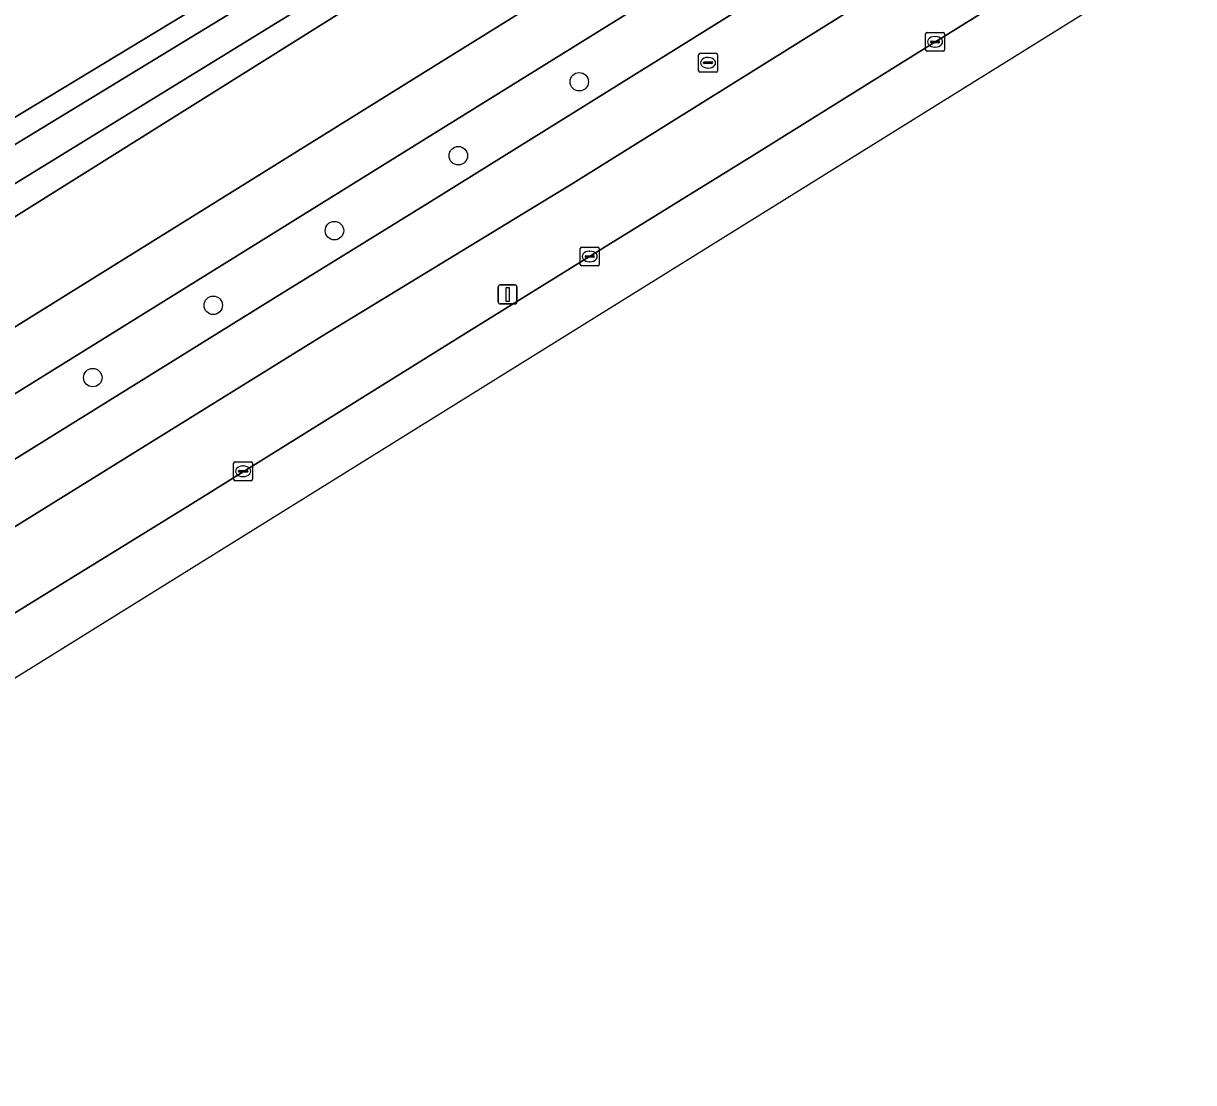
# Model space of a CAD drawing. Extents: x 159352 to 160617, y 385888 to 387323.
# Drawn here: x 160072.8 to 160134.7, y 386120 to 386176 of the extents above; entities that cross this region are included whole.
import ezdxf

# ---------------------------------------------------------------- set-up
doc = ezdxf.new("R2010")
doc.units = 0
for name, color, linetype in [('IMGEO_Berm_groen', 7, 'Continuous'), ('IMGEO_Boom', 7, 'Continuous'), ('IMGEO_Fietspad_open', 7, 'Continuous'), ('IMGEO_Groenvoorziening', 7, 'Continuous'), ('IMGEO_Kolk', 7, 'Continuous'), ('IMGEO_Lichtmast', 7, 'Continuous'), ('IMGEO_Oever', 7, 'Continuous'), ('IMGEO_Rijbaan_regionaal_gesloten', 7, 'Continuous'), ('IMGEO_Rioolput', 7, 'Continuous'), ('IMGEO_Voetpad_open', 7, 'Continuous'), ('IMGEO_Waterloop', 7, 'Continuous')]:
    doc.layers.add(name, color=color, linetype=linetype)

msp = doc.modelspace()

# ---------------------------------------------------------------- linework, layer by layer
at = {"layer": 'IMGEO_Berm_groen'}
for points in [[(160171.867, 386206.529), (160184.825, 386214.566), (160189.351, 386217.397), (160194.944, 386220.881), (160205.986, 386227.734), (160241.902, 386250), (160277.498, 386272.097), (160275.395, 386275.45), (160269.644, 386271.829), (160255.723, 386262.972), (160236.826, 386251.306), (160234.731, 386250), (160213.006, 386236.458), (160199.927, 386228.554), (160192.964, 386224.15), (160186.78, 386220.38), (160182.769, 386217.937), (160173.706, 386212.336), (160115.309, 386175.902), (160101.901, 386167.553), (160088.642, 386159.467), (160065.261, 386144.977)], [(160133.731, 386191.045), (160156.375, 386205.145), (160169.753, 386213.457), (160187.028, 386224.128), (160185.469, 386226.597), (160096.185, 386171.203), (160050.908, 386143.09), (160041.718, 386137.377), (160049.066, 386140.248), (160050.388, 386140.751), (160052.071, 386141.461), (160053.799, 386142.268), (160056.828, 386143.76)], [(160042.68, 386126.386), (160046.058, 386128.51), (160064.508, 386139.98), (160081.645, 386150.538), (160096.502, 386159.782), (160103.887, 386164.356), (160111.454, 386169.036), (160120.159, 386174.467), (160171.867, 386206.529)], [(160134.173, 386198.894), (160132.719, 386201.519), (160131.821, 386203.015), (160130.035, 386201.916), (160037.16, 386143.726)], [(160030.731, 386145.597), (160011.377, 386176.438), (160013.126, 386177.633), (160015.799, 386179.457), (160015.102, 386180.635), (160012.328, 386178.751), (160007.564, 386175.508), (160031.646, 386138.245), (160032.447, 386140.58), (160034.771, 386139.832), (160034.115, 386137.729), (160037.641, 386139.134), (160040.226, 386140.145), (160041.122, 386140.57), (160048.559, 386145.215), (160071.332, 386159.321), (160094.551, 386173.741), (160134.089, 386198.292)], [(160063.595, 386147.52), (160085.994, 386161.417), (160094.28, 386166.52), (160111.327, 386177.133), (160133.731, 386191.045)]]:
    msp.add_lwpolyline(points, dxfattribs=at)
at = {"layer": 'IMGEO_Boom'}
for centre in [(160102.228, 386172.914), (160095.828, 386169.001), (160089.275, 386165.037), (160082.862, 386161.086), (160076.488, 386157.262)]:
    msp.add_circle(centre, 0.489, dxfattribs=at)
at = {"layer": 'IMGEO_Fietspad_open'}
for points in [[(160065.261, 386144.977), (160088.642, 386159.467), (160101.901, 386167.553), (160115.309, 386175.902), (160173.706, 386212.336), (160182.769, 386217.937), (160186.78, 386220.38), (160192.964, 386224.15), (160199.927, 386228.554), (160213.006, 386236.458), (160234.731, 386250), (160236.826, 386251.306), (160255.723, 386262.972), (160269.644, 386271.829), (160275.395, 386275.45), (160287.853, 386283), (160305.212, 386293.736), (160327.587, 386307.586), (160329.719, 386308.905), (160330.274, 386309.249), (160331.998, 386310.35)], [(160156.375, 386205.145), (160133.731, 386191.045), (160111.327, 386177.133), (160094.28, 386166.52), (160085.994, 386161.417), (160063.595, 386147.52)]]:
    msp.add_lwpolyline(points, dxfattribs=at)
at = {"layer": 'IMGEO_Groenvoorziening'}
msp.add_lwpolyline([(160024.156, 386184.11), (160023.001, 386186), (160015.102, 386180.635), (160015.799, 386179.457), (160024.108, 386165.999), (160024.696, 386166.362), (160025.221, 386165.511), (160024.634, 386165.149), (160035.044, 386148.287), (160054.93, 386160.511), (160058.382, 386162.597), (160057.917, 386163.35), (160058.768, 386163.875), (160059.237, 386163.115), (160064.28, 386166.163), (160086.985, 386179.888)], dxfattribs=at)
at = {"layer": 'IMGEO_Kolk'}
for p, q in [((160120.628, 386175.524), (160121.48, 386175.524)), ((160120.553, 386174.598), (160120.553, 386175.45)), ((160120.812, 386175.018), (160120.812, 386175.03)), ((160121.25, 386174.981), (160120.852, 386174.981)), ((160120.855, 386175.067), (160121.253, 386175.067)), ((160121.041, 386175.304), (160121.066, 386175.304)), ((160121.296, 386175.03), (160121.296, 386175.018)), ((160121.554, 386175.45), (160121.554, 386174.598)), ((160121.48, 386174.524), (160120.628, 386174.524)), ((160121.064, 386174.744), (160121.039, 386174.744)), ((160102.281, 386163.244), (160102.281, 386164.096)), ((160102.356, 386164.17), (160103.208, 386164.17)), ((160102.583, 386163.713), (160102.981, 386163.713)), ((160102.769, 386163.95), (160102.794, 386163.95)), ((160103.282, 386164.096), (160103.282, 386163.244)), ((160103.208, 386163.17), (160102.356, 386163.17)), ((160102.54, 386163.664), (160102.54, 386163.676)), ((160102.978, 386163.627), (160102.58, 386163.627)), ((160102.792, 386163.39), (160102.767, 386163.39)), ((160103.024, 386163.676), (160103.024, 386163.664)), ((160083.941, 386151.881), (160083.941, 386152.733)), ((160084.016, 386152.807), (160084.868, 386152.807)), ((160084.429, 386152.587), (160084.454, 386152.587)), ((160084.942, 386152.733), (160084.942, 386151.881)), ((160084.2, 386152.301), (160084.2, 386152.313)), ((160084.638, 386152.264), (160084.24, 386152.264)), ((160084.243, 386152.35), (160084.641, 386152.35)), ((160084.452, 386152.027), (160084.427, 386152.027)), ((160084.684, 386152.313), (160084.684, 386152.301)), ((160084.868, 386151.807), (160084.016, 386151.807))]:
    msp.add_line(p, q, dxfattribs=at)
for points in [[(160120.628, 386175.524), (160121.48, 386175.524)], [(160120.553, 386174.598), (160120.553, 386175.45)], [(160121.554, 386175.45), (160121.554, 386174.598)], [(160121.48, 386174.524), (160120.628, 386174.524)], [(160102.281, 386163.244), (160102.281, 386164.096)], [(160102.356, 386164.17), (160103.208, 386164.17)], [(160103.282, 386164.096), (160103.282, 386163.244)], [(160103.208, 386163.17), (160102.356, 386163.17)], [(160083.941, 386151.881), (160083.941, 386152.733)], [(160084.016, 386152.807), (160084.868, 386152.807)], [(160084.942, 386152.733), (160084.942, 386151.881)], [(160084.868, 386151.807), (160084.016, 386151.807)]]:
    msp.add_lwpolyline(points, dxfattribs=at)
for centre, radius, start, end in [((160120.63, 386175.448), 0.0765, 91.55205, 178.44795), ((160120.63, 386175.448), 0.0765, 91.55205, 178.44795), ((160121.478, 386175.448), 0.0765, 1.55205, 88.44795), ((160121.478, 386175.448), 0.0765, 1.55205, 88.44795), ((160120.852, 386175.027), 0.0403, 85.87752, 175.75265), ((160120.849, 386175.017), 0.0366, 178.93798, 274.71019), ((160121.253, 386175.024), 0.043, 264.86636, 352.45326), ((160121.257, 386175.029), 0.0386, 1.73085, 96.63898), ((160120.63, 386174.6), 0.0765, 181.55205, 268.44795), ((160120.63, 386174.6), 0.0765, 181.55205, 268.44795), ((160121.478, 386174.6), 0.0765, 271.55205, 358.44795), ((160121.478, 386174.6), 0.0765, 271.55205, 358.44795), ((160102.358, 386164.094), 0.0765, 91.55205, 178.44795), ((160102.358, 386164.094), 0.0765, 91.55205, 178.44795), ((160102.58, 386163.673), 0.0403, 85.87752, 175.75265), ((160102.985, 386163.675), 0.0386, 1.73085, 96.63898), ((160103.206, 386164.094), 0.0765, 1.55205, 88.44795), ((160103.206, 386164.094), 0.0765, 1.55205, 88.44795), ((160102.358, 386163.246), 0.0765, 181.55205, 268.44795), ((160102.358, 386163.246), 0.0765, 181.55205, 268.44795), ((160102.577, 386163.663), 0.0366, 178.93798, 274.71019), ((160102.981, 386163.67), 0.043, 264.86636, 352.45326), ((160103.206, 386163.246), 0.0765, 271.55205, 358.44795), ((160103.206, 386163.246), 0.0765, 271.55205, 358.44795), ((160084.018, 386152.731), 0.0765, 91.55205, 178.44795), ((160084.018, 386152.731), 0.0765, 91.55205, 178.44795), ((160084.866, 386152.731), 0.0765, 1.55205, 88.44795), ((160084.866, 386152.731), 0.0765, 1.55205, 88.44795), ((160084.24, 386152.31), 0.0403, 85.87752, 175.75265), ((160084.237, 386152.3), 0.0366, 178.93798, 274.71019), ((160084.641, 386152.307), 0.043, 264.86636, 352.45326), ((160084.645, 386152.312), 0.0386, 1.73085, 96.63898), ((160084.018, 386151.883), 0.0765, 181.55205, 268.44795), ((160084.018, 386151.883), 0.0765, 181.55205, 268.44795), ((160084.866, 386151.883), 0.0765, 271.55205, 358.44795), ((160084.866, 386151.883), 0.0765, 271.55205, 358.44795)]:
    msp.add_arc(centre, radius, start, end, dxfattribs=at)
for centre, major_axis, ratio, start_param, end_param in [((160121.04, 386175.024), (-0.387, 0.002), 0.722429, 4.712389, 7.853982), ((160121.065, 386175.024), (-0.39, 0.002), 0.717154, 1.570796, 4.712389), ((160102.768, 386163.67), (-0.387, 0.002), 0.722429, 4.712389, 7.853982), ((160102.793, 386163.67), (-0.39, 0.002), 0.717154, 1.570796, 4.712389), ((160084.428, 386152.307), (-0.387, 0.002), 0.722429, 4.712389, 7.853982), ((160084.453, 386152.307), (-0.39, 0.002), 0.717154, 1.570796, 4.712389)]:
    msp.add_ellipse(centre, major_axis=major_axis, ratio=ratio, start_param=start_param, end_param=end_param, dxfattribs=at)
at = {"layer": 'IMGEO_Lichtmast'}
for p, q in [((160097.942, 386161.262), (160097.942, 386162.062)), ((160097.942, 386162.062), (160097.942, 386161.262)), ((160098.042, 386162.162), (160098.832, 386162.162)), ((160098.832, 386162.162), (160098.042, 386162.162)), ((160098.932, 386162.062), (160098.932, 386161.262)), ((160098.932, 386161.262), (160098.932, 386162.062)), ((160098.832, 386161.162), (160098.042, 386161.162)), ((160098.042, 386161.162), (160098.832, 386161.162))]:
    msp.add_line(p, q, dxfattribs=at)
msp.add_lwpolyline([(160098.362, 386162.037), (160098.512, 386162.037), (160098.512, 386161.287), (160098.362, 386161.287), (160098.362, 386162.037)], dxfattribs=at)
for centre, start, end in [((160098.042, 386162.062), 90, 180), ((160098.042, 386162.062), 90, 180), ((160098.832, 386162.062), 0, 90), ((160098.832, 386162.062), 360, 90), ((160098.042, 386161.262), 180, 270), ((160098.042, 386161.262), 180, 270), ((160098.832, 386161.262), 270, 0), ((160098.832, 386161.262), 270, 0)]:
    msp.add_arc(centre, 0.1, start, end, dxfattribs=at)
at = {"layer": 'IMGEO_Oever'}
msp.add_lwpolyline([(160037.16, 386143.726), (160130.035, 386201.916), (160128.759, 386203.695), (160127.705, 386205.165), (160117.366, 386198.798), (160086.985, 386179.888), (160064.28, 386166.163), (160059.237, 386163.115), (160059.608, 386162.514), (160058.758, 386161.989), (160058.382, 386162.597), (160054.93, 386160.511), (160035.044, 386148.287), (160024.634, 386165.149), (160023.86, 386164.671), (160023.335, 386165.521), (160024.108, 386165.999), (160015.799, 386179.457)], dxfattribs=at)
msp.add_lwpolyline([(160013.579, 386175.523), (160015.877, 386177.013), (160024.451, 386163.311), (160034.196, 386146.63), (160063.983, 386164.502), (160126.877, 386202.8), (160127.494, 386201.768), (160099.1, 386183.96), (160036.164, 386145.3), (160034.973, 386144.428), (160033.547, 386144.853), (160031.951, 386145.874)], close=True, dxfattribs=at)
at = {"layer": 'IMGEO_Rijbaan_regionaal_gesloten'}
for points in [[(159680.589, 385901.515), (159678.374, 385900.403), (159677.09, 385899.832), (159676.054, 385899.376), (159674.34, 385898.621), (159673.604, 385898.41), (159672.377, 385898.152), (159671.133, 385898.005), (159669.88, 385897.969), (159668.841, 385898.033), (159672.265, 385892.74), (159701.42, 385910.447), (159730.336, 385928.01), (160003.316, 386098.383), (160029.667, 386114.83), (160338.731, 386306.963), (160519.651, 386421.283), (160554.007, 386449.857), (160584.37, 386476.501)], [(160171.867, 386206.529), (160120.159, 386174.467), (160111.454, 386169.036), (160103.887, 386164.356), (160096.502, 386159.782), (160081.645, 386150.538), (160064.508, 386139.98)]]:
    msp.add_lwpolyline(points, dxfattribs=at)
at = {"layer": 'IMGEO_Rioolput'}
for p, q in [((160108.541, 386173.492), (160108.541, 386174.344)), ((160108.616, 386174.418), (160109.468, 386174.418)), ((160109.542, 386174.344), (160109.542, 386173.492)), ((160108.8, 386173.912), (160108.8, 386173.924)), ((160109.238, 386173.875), (160108.84, 386173.875)), ((160108.843, 386173.961), (160109.241, 386173.961)), ((160109.052, 386173.638), (160109.027, 386173.638)), ((160109.029, 386174.198), (160109.054, 386174.198)), ((160109.284, 386173.924), (160109.284, 386173.912)), ((160109.468, 386173.418), (160108.616, 386173.418))]:
    msp.add_line(p, q, dxfattribs=at)
for points in [[(160108.541, 386173.492), (160108.541, 386174.344)], [(160108.616, 386174.418), (160109.468, 386174.418)], [(160109.542, 386174.344), (160109.542, 386173.492)], [(160109.468, 386173.418), (160108.616, 386173.418)]]:
    msp.add_lwpolyline(points, dxfattribs=at)
for centre, radius, start, end in [((160108.618, 386174.342), 0.0765, 91.55205, 178.44795), ((160108.618, 386174.342), 0.0765, 91.55205, 178.44795), ((160109.466, 386174.342), 0.0765, 1.55205, 88.44795), ((160109.466, 386174.342), 0.0765, 1.55205, 88.44795), ((160108.84, 386173.921), 0.0403, 85.87752, 175.75265), ((160108.837, 386173.911), 0.0366, 178.93798, 274.71019), ((160109.241, 386173.918), 0.043, 264.86636, 352.45326), ((160109.245, 386173.923), 0.0386, 1.73085, 96.63898), ((160108.618, 386173.494), 0.0765, 181.55205, 268.44795), ((160108.618, 386173.494), 0.0765, 181.55205, 268.44795), ((160109.466, 386173.494), 0.0765, 271.55205, 358.44795), ((160109.466, 386173.494), 0.0765, 271.55205, 358.44795)]:
    msp.add_arc(centre, radius, start, end, dxfattribs=at)
for centre, major_axis, ratio, start_param, end_param in [((160109.028, 386173.918), (-0.387, 0.002), 0.722429, 4.712389, 7.853982), ((160109.053, 386173.918), (-0.39, 0.002), 0.717154, 1.570796, 4.712389)]:
    msp.add_ellipse(centre, major_axis=major_axis, ratio=ratio, start_param=start_param, end_param=end_param, dxfattribs=at)
at = {"layer": 'IMGEO_Voetpad_open'}
for points in [[(160050.908, 386143.09), (160096.185, 386171.203), (160185.469, 386226.597)], [(160135.337, 386199.067), (160134.089, 386198.292), (160094.551, 386173.741), (160071.332, 386159.321), (160048.559, 386145.215), (160041.122, 386140.57), (160040.226, 386140.145), (160037.641, 386139.134), (160034.115, 386137.729)]]:
    msp.add_lwpolyline(points, dxfattribs=at)
at = {"layer": 'IMGEO_Waterloop'}
msp.add_lwpolyline([(160013.579, 386175.523), (160031.951, 386145.874), (160033.547, 386144.853), (160034.973, 386144.428), (160036.164, 386145.3), (160099.1, 386183.96), (160127.494, 386201.768), (160126.877, 386202.8), (160063.983, 386164.502), (160034.196, 386146.63), (160024.451, 386163.311), (160015.877, 386177.013)], close=True, dxfattribs=at)

doc.saveas('drawing.dxf')
